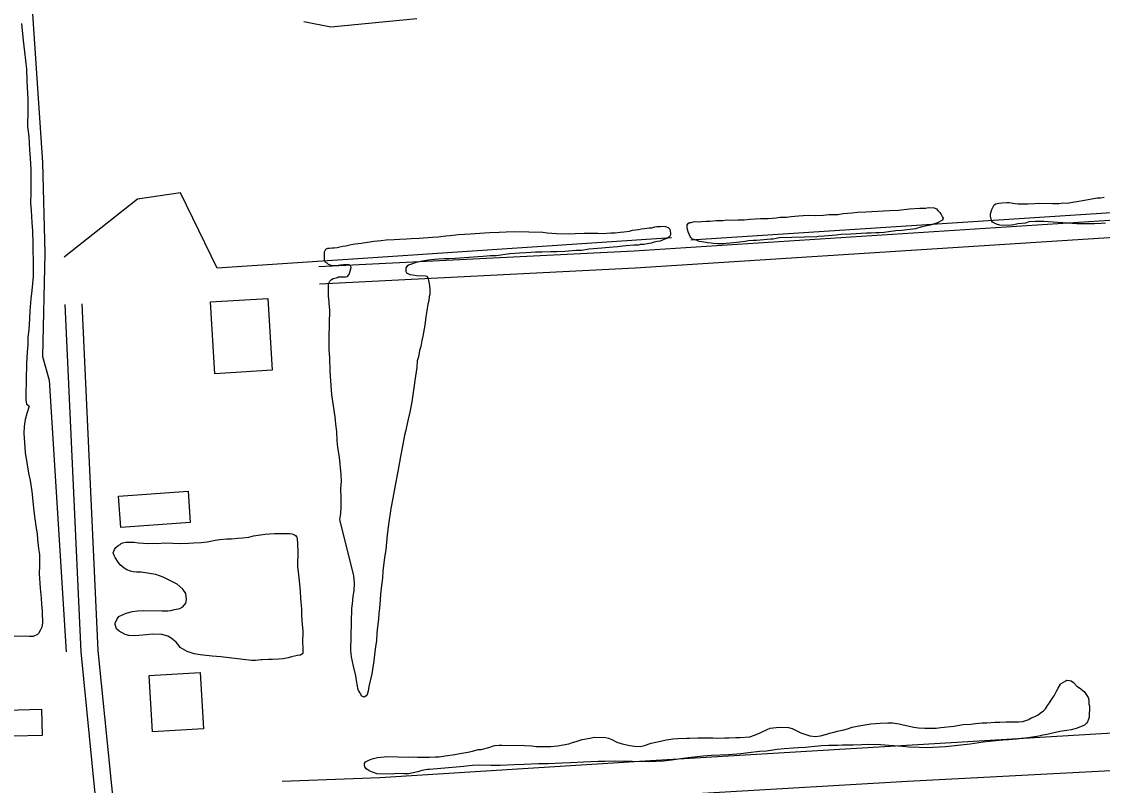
# Model space of a CAD drawing. Extents: x 3297716 to 3335574, y 688621 to 713991.
# Drawn here: x 3310350 to 3312234, y 709557 to 710888 of the extents above; entities that cross this region are included whole.
import ezdxf

# ---------------------------------------------------------------- set-up
doc = ezdxf.new("R2010")
doc.units = 0
for name, color, linetype in [('V-BLDG-OTLN', 7, 'Continuous'), ('V-ROAD-CNTR', 7, 'Continuous'), ('V-SITE-VEGE', 7, 'Continuous'), ('V-TOPO-SHOR', 7, 'Continuous')]:
    doc.layers.add(name, color=color, linetype=linetype)

msp = doc.modelspace()

# ---------------------------------------------------------------- linework, layer by layer
at = {"layer": 'V-BLDG-OTLN'}
for points in [[(3310786.5, 710280.3), (3310686.8, 710274.4), (3310679.4, 710399.4), (3310779.1, 710405.3)], [(3310644.1, 710015.2), (3310522.9, 710006.6), (3310519.1, 710061.3), (3310640.2, 710069.9)], [(3310667.3, 709655.7), (3310578.1, 709650.5), (3310572.3, 709748.8), (3310661.5, 709754)], [(3310385.9, 709644.1), (3310284.1, 709641.6), (3310283, 709687.3), (3310384.8, 709689.8)]]:
    msp.add_lwpolyline(points, close=True, dxfattribs=at)
at = {"layer": 'V-ROAD-CNTR'}
for points in [[(3310867.8, 710460.9), (3311417.4, 710488.5), (3312300, 710545.1)], [(3310869.3, 710430.9), (3311419.1, 710458.6), (3312281.5, 710513.9)], [(3310483.1, 709496), (3310453.6, 709789.8), (3310425.7, 710394.9)], [(3310513, 709499), (3310483.5, 709792), (3310455.7, 710396.3)], [(3321969.1, 710116.2), (3321666.2, 710108.8), (3321492.7, 710098), (3321073.9, 710068.7), (3320654.2, 710049.8), (3320230.2, 710028.8), (3319711.4, 709997.8), (3319431.5, 709981.7), (3319189.1, 709967.3), (3318433.2, 709928), (3318142.2, 709911.7), (3317361.8, 709865.5), (3316719.7, 709830.6), (3316136.3, 709797.5), (3315767.7, 709780.2), (3315460.5, 709764.1), (3314594.7, 709715.6), (3313764.1, 709666.7), (3313139.9, 709630.3), (3312580.7, 709600.1), (3311894.2, 709563.8), (3311218.8, 709524.6), (3310603.4, 709491), (3310297.9, 709478.6)]]:
    msp.add_lwpolyline(points, dxfattribs=at)
at = {"layer": 'V-SITE-VEGE'}
for points in [[(3310349.6, 710884.5), (3310352.7, 710854.9), (3310355.1, 710835.3), (3310358.7, 710804.8), (3310359.1, 710783.3), (3310360.8, 710752.8), (3310360.8, 710733.3), (3310360.6, 710705.2), (3310362.6, 710687.5), (3310364, 710664.6), (3310365.1, 710649.8), (3310366, 710630.3), (3310365.9, 710623.1), (3310365.9, 710603.1), (3310366, 710590.3), (3310365.6, 710571.7), (3310366.7, 710558.8), (3310367.7, 710537.8), (3310368.8, 710523.5), (3310369.6, 710500.7), (3310370.1, 710460.2), (3310370.2, 710443.5), (3310367.7, 710419.3), (3310366, 710404.5), (3310364.5, 710384.1), (3310363.7, 710370.8), (3310362.8, 710350.8), (3310361.1, 710338), (3310360.8, 710324.6), (3310359.5, 710311.8), (3310358.6, 710292.3), (3310357.3, 710236.1), (3310357.6, 710229), (3310358.8, 710221.3), (3310361.6, 710219.4), (3310363, 710217.9), (3310359.4, 710205.1), (3310356.3, 710194.7), (3310354.6, 710182.4), (3310353.8, 710171), (3310356.4, 710137.1), (3310359.7, 710115.6), (3310362.2, 710101.2), (3310364.7, 710088.3), (3310368.1, 710069.2), (3310370.8, 710040.6), (3310371.9, 710030.1), (3310373.5, 710017.2), (3310374.8, 710008.6), (3310377.3, 709995.2), (3310377.6, 709985.6), (3310379.6, 709969.9), (3310381.2, 709959.3), (3310381.3, 709939.8), (3310380.9, 709926.5), (3310382.2, 709900.7), (3310384.2, 709883.1), (3310384.5, 709873.1), (3310385.6, 709860.7), (3310385.9, 709854), (3310386.6, 709844.4), (3310386.5, 709840.2), (3310385.4, 709832.6), (3310382.9, 709827.9), (3310379.4, 709821.7), (3310378, 709819.9), (3310370.3, 709816.7), (3310363.1, 709816.4), (3310336.9, 709817)], [(3312238.9, 710536.4), (3312231.2, 710536.1), (3312219.8, 710535.4), (3312205, 710535.7), (3312198.4, 710535.4), (3312188.8, 710535.6), (3312131.8, 710539.3), (3312117, 710539.7), (3312105.6, 710539), (3312099.3, 710536.8), (3312086, 710535.2), (3312079.3, 710533.9), (3312070.2, 710532.7), (3312055, 710533), (3312048.8, 710534.6), (3312042.2, 710538.1), (3312040.4, 710541.5), (3312038.7, 710548.7), (3312038.8, 710553), (3312040.8, 710560.5), (3312044.8, 710568.5), (3312047.7, 710570.4), (3312053, 710571.7), (3312058.7, 710572), (3312066.8, 710572.8), (3312071.1, 710572.7), (3312081.6, 710571), (3312086.8, 710570.4), (3312095.4, 710570.2), (3312103.5, 710570.5), (3312115.9, 710570.7), (3312123, 710571.5), (3312147.3, 710570.9), (3312158.2, 710571.1), (3312164.9, 710571.9), (3312172.6, 710571.7), (3312181.6, 710573.4), (3312192.6, 710575.1), (3312198.9, 710576.3), (3312208.9, 710578), (3312215.1, 710578.8), (3312224.7, 710580.5), (3312230.4, 710580.8), (3312236.6, 710581.7)], [(3310976.5, 710506.4), (3310985.1, 710507.7), (3310999.5, 710508.3), (3311008.5, 710509), (3311020.9, 710509.2), (3311029, 710510), (3311042.8, 710510.6), (3311066.2, 710512.4), (3311075.8, 710512.7), (3311089.1, 710514.3), (3311097.2, 710515), (3311111.6, 710516.6), (3311132.6, 710518), (3311156.9, 710519.8), (3311165.9, 710520.1), (3311182.2, 710521.1), (3311194.5, 710521.3), (3311209.8, 710521.9), (3311258.4, 710520.8), (3311265.9, 710519.6), (3311282.1, 710518.8), (3311305, 710518.2), (3311315, 710518.5), (3311330.7, 710519.1), (3311339.8, 710518.9), (3311354, 710519), (3311362.6, 710518.8), (3311376.9, 710519.9), (3311384.5, 710519.7), (3311393.1, 710520.9), (3311399.3, 710521.3), (3311409.4, 710522.9), (3311414.7, 710524.2), (3311425.2, 710525.4), (3311430.4, 710526.7), (3311435.7, 710527.1), (3311443.8, 710528.3), (3311448.1, 710528.7), (3311453.8, 710530), (3311457.2, 710530.9), (3311463.4, 710530.7), (3311466.7, 710531.1), (3311472.4, 710531), (3311476.7, 710529), (3311479.5, 710526.1), (3311480.3, 710522.7), (3311480.7, 710518.9), (3311480.7, 710516), (3311479.2, 710512.7), (3311474.3, 710510), (3311469.5, 710508.2), (3311462.8, 710505.5), (3311458, 710504.7), (3311452.3, 710503.4), (3311447.5, 710502), (3311440.3, 710500.3), (3311435, 710499.5), (3311427.9, 710499.2), (3311425, 710498.3), (3311416.9, 710498), (3311403.5, 710496.9), (3311397.8, 710496.5), (3311388.7, 710495.3), (3311381.1, 710495), (3311361.1, 710493.1), (3311339.1, 710491.3), (3311325.7, 710489.2), (3311315.7, 710488.9), (3311296.6, 710487.5), (3311282.8, 710486.9), (3311272.3, 710486.6), (3311257.1, 710486), (3311245.6, 710485.8), (3311229.4, 710484.8), (3311218, 710484.6), (3311200.8, 710483.1), (3311176.9, 710479.8), (3311167.4, 710479.6), (3311154.5, 710478.4), (3311145.4, 710478.2), (3311113.5, 710475.6), (3311105.8, 710474.8), (3311094.4, 710474.6), (3311086.3, 710474.3), (3311076.3, 710473.6), (3311069.6, 710473.3), (3311059.1, 710472.1), (3311048.6, 710470.4), (3311037.6, 710468.3), (3311028, 710464.7), (3311024.1, 710463.4), (3311022.2, 710461.5), (3311019.7, 710458.7), (3311019.6, 710452.1), (3311020.9, 710450.1), (3311026.6, 710447.1), (3311031.8, 710446.5), (3311038, 710445.5), (3311054.2, 710445.1), (3311056.5, 710444.5), (3311057.9, 710441.2)], [(3310979.7, 709931), (3310978.9, 709918.2), (3310976.6, 709900.6), (3310975.4, 709890.2), (3310974.7, 709880.2), (3310973.9, 709865.9), (3310972.7, 709856.4), (3310972, 709846.9), (3310970.3, 709833.1), (3310969.1, 709822.7), (3310968.3, 709808.9), (3310966.6, 709799.4), (3310964.9, 709784.7), (3310964.1, 709774.2), (3310960.3, 709751.4), (3310955, 709729.7), (3310954.3, 709721.6), (3310951.8, 709713.5), (3310946.9, 709710.8), (3310942.7, 709712.8), (3310938.6, 709720.5), (3310937.2, 709722.5), (3310935.9, 709725.8), (3310935.5, 709730.6), (3310933.8, 709739.7), (3310932.6, 709747.8), (3310928.7, 709765), (3310925.2, 709781.3), (3310924.1, 709792.8), (3310925.8, 709865.1), (3310926.9, 709873.7), (3310927.7, 709887), (3310929.4, 709896), (3310930.2, 709909.3), (3310929.8, 709916), (3310929, 709922.2), (3310928.6, 709924.6), (3310904.7, 710020.4), (3310906.3, 710030.9), (3310907.1, 710041.8), (3310907, 710057.5), (3310906.4, 710074.2), (3310907.7, 710087), (3310907, 710098.9), (3310903.9, 710129), (3310901.4, 710145.7), (3310900.2, 710157.2), (3310899.2, 710173.9), (3310897.6, 710186.3), (3310896.5, 710199.2), (3310890.7, 710237.4), (3310887.9, 710278.9), (3310887, 710301.8), (3310885.9, 710316.6), (3310885.9, 710337.6), (3310887, 710385.2), (3310885.9, 710397.1), (3310885.9, 710400), (3310884.7, 710408.6), (3310885.1, 710424.3), (3310884.7, 710427.6), (3310884.8, 710430.9), (3310887.3, 710435.7), (3310890.2, 710438.4), (3310893.1, 710440.3), (3310900.3, 710442), (3310902.2, 710442.9), (3310909.8, 710443.2), (3310914.6, 710443.1), (3310917.9, 710443.5), (3310921.4, 710448.2), (3310921.9, 710451.5), (3310924.5, 710459.1), (3310923.6, 710461.9), (3310920.3, 710463.9), (3310910.8, 710464.2), (3310908.4, 710463.3), (3310906, 710463.3), (3310897.9, 710462.5), (3310889.3, 710462.7), (3310884.6, 710464.8), (3310882.3, 710466.7), (3310879.9, 710468.2), (3310878.1, 710471.6), (3310877.8, 710477.8), (3310878, 710486.4), (3310880, 710491.5), (3310883.8, 710492.9), (3310886.7, 710492.8), (3310891.5, 710493.7), (3310894.8, 710493.6), (3310900.1, 710494.4), (3310904.4, 710495.3), (3310910.1, 710496.6), (3310914.9, 710496.9), (3310924.5, 710499.5), (3310931.2, 710500.8), (3310941.7, 710501.5), (3310960.3, 710504.9), (3310963.7, 710505.3), (3310976.5, 710506.4)], [(3311057.9, 710441.2), (3311059.2, 710436.9), (3311060.9, 710427.8), (3311061.7, 710420.6), (3311061.5, 710412.5), (3311060.5, 710408.7), (3311059.8, 710401.1), (3311058.2, 710395.4), (3311056.5, 710384.1), (3311054.4, 710373.6), (3311052.6, 710358.9), (3311049.3, 710339.5), (3311047.7, 710332.3), (3311045.6, 710321.9), (3311043.5, 710314.8), (3311041.8, 710303.9), (3311039.7, 710296.8), (3311039, 710285.4), (3311035.6, 710262.6), (3311034.4, 710253.6), (3311031.7, 710237.5), (3311030, 710225.6), (3311026.7, 710207.6), (3311024, 710195.3), (3311019.2, 710173.9), (3311017.6, 710167.3), (3311013.3, 710145), (3311010.1, 710129.9), (3311005.7, 710104.2), (3311002.4, 710086.2), (3310997, 710057.8), (3310993.7, 710039.3), (3310989.7, 710011.8), (3310987.4, 709993.7), (3310984.9, 709968), (3310982.6, 709953.3), (3310979.7, 709931)], [(3310837.6, 709863.9), (3310837.9, 709853.4), (3310838.9, 709837.2), (3310840.1, 709826.7), (3310839.6, 709804.8), (3310840.4, 709798.1), (3310840.1, 709786.7), (3310836.2, 709783.9), (3310831, 709783.5), (3310820.5, 709781.4), (3310814.7, 709779.6), (3310806.1, 709777.9), (3310798.5, 709777.2), (3310786.5, 709776.5), (3310780.4, 709776.6), (3310769.4, 709775.9), (3310767, 709776), (3310757.9, 709774.8), (3310750.8, 709774.9), (3310697.1, 709781), (3310682.4, 709782.3), (3310661.5, 709784.7), (3310650.6, 709786.3), (3310638.8, 709790.4), (3310626.5, 709797.4), (3310624.2, 709800.8), (3310619.6, 709806.6), (3310610.7, 709813.9), (3310605.1, 709816.9), (3310594.7, 709820), (3310577.5, 709820.4), (3310568, 709819.2), (3310554.1, 709818.1), (3310547, 709817.8), (3310537, 709818.5), (3310530.4, 709820.1), (3310520, 709825.6), (3310515.4, 709830), (3310513.2, 709837.2), (3310513.2, 709840), (3310516.7, 709847.1), (3310519.7, 709851.3), (3310526.9, 709855), (3310532.2, 709857.2), (3310543.2, 709860.3), (3310551.8, 709861), (3310562.3, 709861.8), (3310595.2, 709861), (3310604.7, 709861.2), (3310610, 709862.1), (3310616.6, 709863.3), (3310625.7, 709865.5), (3310631.1, 709868.2), (3310636.4, 709874.8), (3310637.5, 709880.9), (3310636.4, 709891.5), (3310630.8, 709899.2), (3310621, 709907.5), (3310605, 709916), (3310597, 709920), (3310583.8, 709924.6), (3310558.2, 709928.5), (3310550.1, 709928.7), (3310544.4, 709929.3), (3310539.6, 709930.4), (3310533.5, 709932.9), (3310528.8, 709935.4), (3310521.8, 709941.3), (3310518.1, 709946.1), (3310513, 709953.9), (3310511.2, 709957.7), (3310509.4, 709962.5), (3310511.9, 709968.2), (3310514.4, 709971.5), (3310518.3, 709975.2), (3310521.7, 709977), (3310523.6, 709978.4), (3310526.5, 709979.8), (3310531.8, 709981.1), (3310546.5, 709980.7), (3310553.6, 709979.6), (3310562.7, 709978.9), (3310569.8, 709978.7), (3310579.8, 709979), (3310586.5, 709978.8), (3310599.4, 709979.5), (3310627.5, 709978.8), (3310640.8, 709979), (3310649.9, 709979.7), (3310663.2, 709980.4), (3310673.2, 709981.6), (3310687.1, 709984.1), (3310695.7, 709985.3), (3310707.6, 709986.5), (3310715.7, 709986.7), (3310726.7, 709987.9), (3310734.8, 709988.2), (3310746.3, 709989.8), (3310754.4, 709992), (3310766.4, 709993.7), (3310774.5, 709994.9)], [(3310774.5, 709994.9), (3310782.1, 709995.2), (3310790.7, 709995.9), (3310796.9, 709995.8), (3310805, 709996.1), (3310817.4, 709995.8), (3310820.7, 709995.2), (3310825.5, 709993.7), (3310827.3, 709992.7), (3310829.6, 709989.3), (3310830.5, 709986), (3310830.8, 709978.8), (3310830.7, 709975.5), (3310831.5, 709965.9), (3310830.8, 709938.3), (3310832.4, 709924), (3310834, 709913.5), (3310835.5, 709895.8), (3310836.2, 709882.9), (3310837.6, 709863.9)], [(3311539.6, 709639.8), (3311554.4, 709639.9), (3311563, 709639.7), (3311575.4, 709640.3), (3311582.5, 709640.2), (3311594.9, 709640.4), (3311602.1, 709640.7), (3311619.2, 709641.7), (3311627.4, 709644.4), (3311631.2, 709646.2), (3311636, 709648), (3311640.9, 709650.7), (3311649.1, 709654.8), (3311654.8, 709656.6), (3311665.3, 709658.2), (3311671.1, 709658.6), (3311686.8, 709658.2), (3311692.9, 709656.2), (3311697.6, 709654.1), (3311708, 709648.7), (3311724, 709643.5), (3311733.5, 709642.3), (3311742.1, 709643.6), (3311753.6, 709646.6), (3311758, 709648), (3311766.1, 709649.7), (3311771.4, 709651.9), (3311782.9, 709654.1), (3311789.1, 709655.8), (3311797.7, 709658.5), (3311803.5, 709659.8), (3311812.6, 709661.4), (3311830.3, 709664.4), (3311838.4, 709665.1), (3311846.5, 709665.4), (3311859.8, 709666.1), (3311867.5, 709665.9), (3311879.3, 709664.2), (3311886.4, 709662.6), (3311904.9, 709658.8), (3311913, 709657.7), (3311924.4, 709656.9), (3311935.3, 709656.7), (3311943.9, 709656.9), (3311952, 709658.2), (3311974.5, 709660.5), (3311991.2, 709663), (3312004.1, 709663.6), (3312012.2, 709664.9), (3312024.1, 709666), (3312032.3, 709666.3), (3312046.6, 709667.4), (3312054.7, 709667.2), (3312065.6, 709667.9), (3312075.1, 709667.7), (3312087.5, 709667.9), (3312094.7, 709668.2), (3312105.3, 709672.2), (3312109.6, 709675), (3312114.4, 709676.8), (3312121.6, 709679.9), (3312125, 709682.7), (3312130.8, 709686.8), (3312134.3, 709690.6), (3312138.2, 709696.2), (3312141.6, 709700.9), (3312146.1, 709708.4), (3312149.6, 709713.1), (3312153.6, 709721.1), (3312156.5, 709726.7), (3312160.5, 709733.3), (3312162, 709734.7), (3312169.7, 709739.3), (3312171.6, 709740.2), (3312176.4, 709740.1), (3312179.2, 709739.1), (3312183, 709736.6), (3312189, 709730.3), (3312193.7, 709727.3), (3312201.7, 709720.9), (3312205.3, 709715.6), (3312208.5, 709710.3), (3312209.9, 709706), (3312210.2, 709699.3), (3312211.1, 709695.4), (3312210.6, 709675.9), (3312209.6, 709672.6), (3312207.6, 709667.9), (3312206.1, 709665.6), (3312202.2, 709662.3), (3312192.6, 709658.2), (3312187.7, 709656), (3312179.1, 709653.8), (3312171.5, 709652.6), (3312159.5, 709650.9), (3312137, 709645.7), (3312129.8, 709644.5), (3312122.7, 709642.7), (3312104.5, 709639.8), (3312092.6, 709638.7), (3312084.4, 709637.5)], [(3311648.2, 709616.7), (3311635.8, 709616.1), (3311617.1, 709613.6), (3311603.3, 709612.1), (3311581.8, 709610.2), (3311552.3, 709609), (3311537.9, 709607.9), (3311516.9, 709606), (3311503.1, 709603.9), (3311482.5, 709601.1), (3311468.7, 709599.5), (3311442.9, 709598.2), (3311385.8, 709599.5), (3311366.8, 709599), (3311354.8, 709598.8), (3311329.1, 709597.5), (3311306.7, 709596.6), (3311291.4, 709595.6), (3311267.6, 709594.7), (3311250.9, 709594.6), (3311225.7, 709593.8), (3311209, 709592.7), (3311184.2, 709591.9), (3311168.5, 709591.8), (3311147.5, 709592.3), (3311136.1, 709592.1), (3311124.6, 709590.9), (3311120.8, 709590), (3311060.7, 709584.8), (3311057.3, 709584.9), (3311047.3, 709583.2), (3311040.6, 709580.5), (3311024.3, 709577.5), (3311016.2, 709577.3), (3311003.3, 709577.6), (3310996.7, 709576.8), (3310969, 709577.4), (3310964.8, 709578.9), (3310959.6, 709580.5), (3310956.8, 709582), (3310953.5, 709584), (3310950.7, 709585.9), (3310948.4, 709589.3), (3310947.5, 709592.2), (3310947.6, 709595.5), (3310949.1, 709598.4), (3310953.9, 709600.6), (3310959.2, 709602.9), (3310963.5, 709604.2), (3310970.2, 709606), (3310987.8, 709607.4), (3311024, 709606.6), (3311030.7, 709606.9), (3311040.2, 709606.2), (3311043.5, 709606.1), (3311053.5, 709606.4), (3311060.7, 709606.2), (3311070.7, 709606.9), (3311077.9, 709607.2), (3311088.4, 709608.4), (3311105.1, 709610.9), (3311113.7, 709612.6), (3311127.6, 709615.1), (3311135.7, 709616.8), (3311145.8, 709619.5), (3311151, 709619.8), (3311164.4, 709623.3), (3311170.7, 709625.5), (3311175, 709626.9), (3311182.2, 709627.2), (3311186.9, 709627.5), (3311226.4, 709626.6), (3311238.8, 709625.9), (3311246.9, 709625.2), (3311265.4, 709624.7), (3311272.6, 709625.1), (3311284.1, 709626.2), (3311303.7, 709629.6), (3311310.4, 709631.8), (3311316.6, 709633.6), (3311327.2, 709637.1), (3311340.6, 709639.7), (3311348.7, 709640.9), (3311367.7, 709640.4), (3311372.9, 709639.4), (3311378.6, 709636.9), (3311387.5, 709632.4), (3311396.5, 709629.8), (3311409.8, 709626.6), (3311417.9, 709625.5), (3311427.9, 709625.2), (3311435.5, 709626.5), (3311447.5, 709630.5), (3311455.6, 709632.2), (3311473.8, 709636.5), (3311484.8, 709638.2), (3311493.4, 709638.9), (3311509.2, 709639.5), (3311513.9, 709639.4), (3311528.7, 709640), (3311539.6, 709639.8)], [(3312084.4, 709637.5), (3312070.1, 709636.8), (3312060.1, 709636.1), (3312047.7, 709635), (3312025.7, 709632.2), (3312003.3, 709628.9), (3311986.6, 709627.4), (3311960.3, 709624.2), (3311926.9, 709622.6), (3311915, 709622.9), (3311896, 709623.8), (3311885.5, 709625), (3311870.3, 709625.8), (3311861.3, 709626.5), (3311847.5, 709627.8), (3311824.7, 709628.3), (3311814.6, 709627.6), (3311799.4, 709627), (3311780.8, 709627.4), (3311772.2, 709626.7), (3311756, 709626.6), (3311744.1, 709625.9), (3311726.9, 709624.4), (3311716.4, 709623.2), (3311703.6, 709622.6), (3311694.5, 709621.8), (3311679.2, 709620.8), (3311666.8, 709619.6), (3311648.2, 709616.7)]]:
    msp.add_lwpolyline(points, dxfattribs=at)
msp.add_lwpolyline([(3311670.6, 710511.1), (3311665.3, 710509.8), (3311659.6, 710509), (3311655.8, 710508.6), (3311649.6, 710508.3), (3311643.3, 710507.5), (3311630.5, 710506.3), (3311625.2, 710506.5), (3311617.1, 710505.7), (3311610.9, 710504.4), (3311600.9, 710503.2), (3311596.1, 710502.8), (3311584.6, 710501.7), (3311577.9, 710500.9), (3311573.2, 710500.5), (3311563.2, 710500.8), (3311555.6, 710501.4), (3311551.8, 710501.5), (3311545.6, 710502.6), (3311543.2, 710503.1), (3311538.9, 710503.2), (3311535.6, 710504.3), (3311530.9, 710504.9), (3311527.6, 710506.4), (3311519.5, 710508.9), (3311516.3, 710511.4), (3311514.9, 710513.3), (3311511.7, 710521.5), (3311510.4, 710525.3), (3311510, 710529.6), (3311510.1, 710533.4), (3311511.6, 710535.8), (3311514, 710537.6), (3311516.9, 710538), (3311520.3, 710538.9), (3311523.1, 710539.3), (3311529.8, 710539.2), (3311535, 710539.5), (3311543.1, 710540.3), (3311549.3, 710540.1), (3311560.3, 710541.3), (3311566, 710541.2), (3311572.2, 710541.5), (3311578.4, 710542.3), (3311590.3, 710542), (3311598, 710542.3), (3311609.4, 710542.5), (3311619, 710543.7), (3311637.5, 710544.7), (3311650.9, 710544.9), (3311665.2, 710546), (3311671.9, 710546.8), (3311682.8, 710547), (3311691, 710548.2), (3311703.9, 710549.4), (3311712, 710549.7), (3311721.5, 710550.4), (3311732.9, 710550.1), (3311747.7, 710550.7), (3311756.8, 710551.5), (3311772.5, 710551.6), (3311782.1, 710553.3), (3311796.8, 710554.3), (3311806.9, 710555.5), (3311821.2, 710556.6), (3311831.7, 710556.9), (3311862.7, 710558.5), (3311878.4, 710559.1), (3311897.5, 710561.5), (3311915.6, 710562.5), (3311925.2, 710562.8), (3311930.4, 710563.6), (3311940.4, 710563.4), (3311944.7, 710561.4), (3311947, 710558.9), (3311950.2, 710555), (3311952.5, 710551.6), (3311954.8, 710547.3), (3311956.2, 710545.4), (3311954.7, 710541.6), (3311946, 710537), (3311939.3, 710534.8), (3311933.5, 710533), (3311918.7, 710530), (3311908.1, 710527), (3311883.8, 710523.7), (3311873.7, 710523), (3311860.8, 710521.4), (3311853.2, 710520.2), (3311844.6, 710519.9), (3311838.9, 710520), (3311830.8, 710519.3), (3311822.2, 710519), (3311795, 710517.7), (3311778.3, 710516.7), (3311769.7, 710515.4), (3311755.9, 710514.8), (3311748.8, 710514), (3311738.7, 710513.3), (3311735.9, 710512.9)], close=True, dxfattribs=at)
at = {"layer": 'V-TOPO-SHOR'}
msp.add_line((3312323.6, 710559.6), (3311516.5, 710507.1), dxfattribs=at)
for points in [[(3310334.1, 711419.3), (3310386.6, 710642.2), (3310390.4, 710484.6), (3310386.6, 710304.4), (3310397.9, 710263.1), (3310427.9, 709790.1)], [(3311038.9, 710892.8), (3310888.7, 710877.8), (3310841.8, 710887.2)], [(3311482.8, 710510.8), (3310979.7, 710477.1), (3310690.7, 710458.3), (3310626.9, 710589.7), (3310551.8, 710578.4), (3310424.2, 710477.1)], [(3310804, 709564.7), (3310974.5, 709570.8), (3311427.1, 709599.3), (3312289.9, 709651.2)]]:
    msp.add_lwpolyline(points, dxfattribs=at)

doc.saveas('drawing.dxf')
